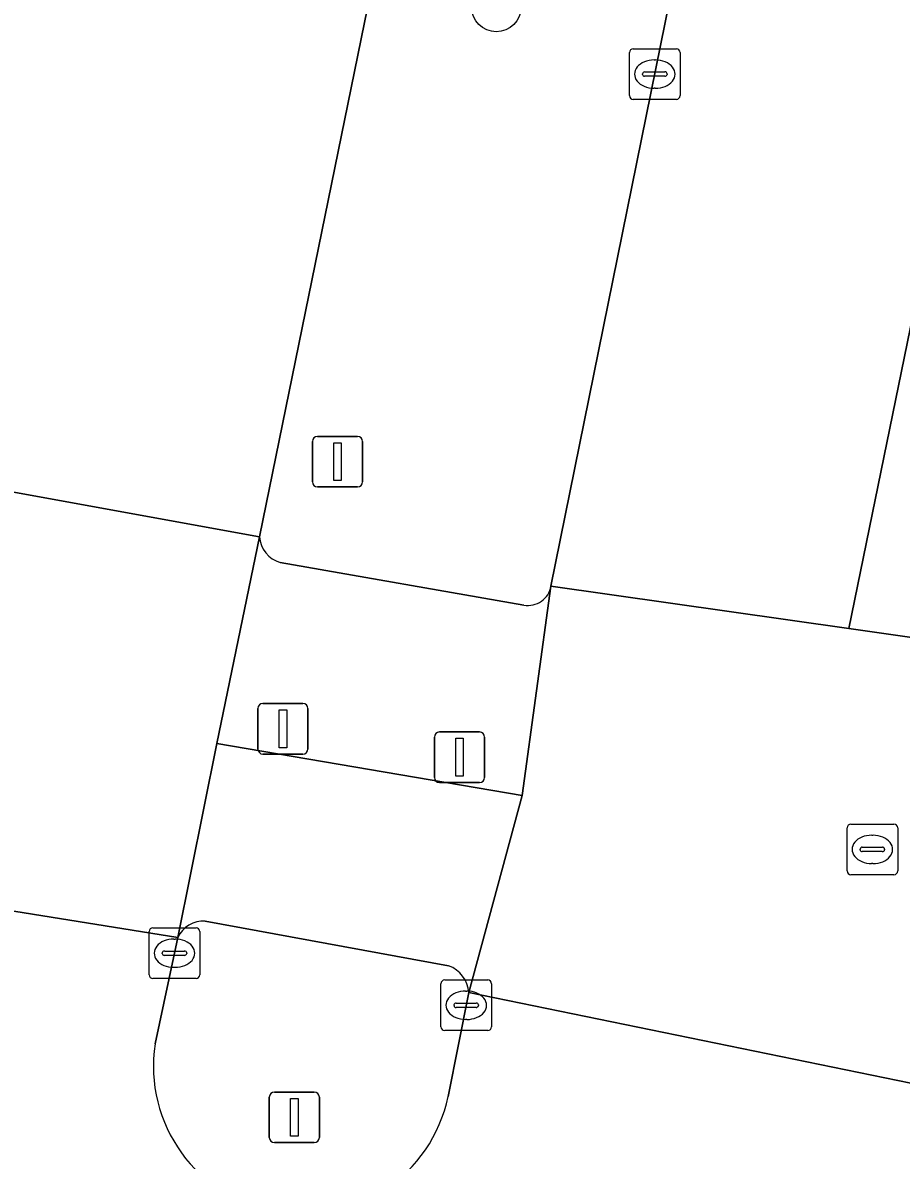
# Model space of a CAD drawing. Extents: x 157692 to 159674, y 381452 to 383291.
# Drawn here: x 158518.3 to 158535.67, y 382125.65 to 382148.13 of the extents above; entities that cross this region are included whole.
import ezdxf

# ---------------------------------------------------------------- set-up
doc = ezdxf.new("R2010")
doc.units = 0
for name, color, linetype in [('IMGEO_Berm_groen', 7, 'Continuous'), ('IMGEO_Boom', 7, 'Continuous'), ('IMGEO_Fietspad_gesloten', 7, 'Continuous'), ('IMGEO_Kolk', 7, 'Continuous'), ('IMGEO_Lichtmast', 7, 'Continuous'), ('IMGEO_Rijbaan_lokaal_gesloten', 7, 'Continuous'), ('IMGEO_Rijbaan_regionaal_gesloten', 7, 'Continuous'), ('IMGEO_Rioolput', 7, 'Continuous'), ('IMGEO_Verkeersbordpaal', 7, 'Continuous'), ('IMGEO_Verkeerseiland_gesloten', 7, 'Continuous'), ('IMGEO_Verkeersregelinstallatiepaal', 7, 'Continuous'), ('IMGEO_Voetpad_open', 7, 'Continuous')]:
    doc.layers.add(name, color=color, linetype=linetype)

msp = doc.modelspace()

# ---------------------------------------------------------------- linework, layer by layer
at = {"layer": 'IMGEO_Berm_groen'}
for points in [[(158566.644, 382322.187), (158567.234, 382325.064), (158567.304, 382325.746), (158567.225, 382326.384), (158567.068, 382326.86), (158566.787, 382327.371), (158566.493, 382327.735), (158566.011, 382328.143), (158565.497, 382328.42), (158565.051, 382328.557), (158564.939, 382328.591), (158564.425, 382328.647), (158563.854, 382328.604), (158563.281, 382328.442), (158562.742, 382328.162), (158562.266, 382327.772), (158561.897, 382327.314), (158561.609, 382326.746), (158561.45, 382326.139), (158553.124, 382285.066), (158549.349, 382267.06), (158522.982, 382137.975)], [(158528.747, 382136.998), (158534.877, 382167.21), (158542.075, 382202.135), (158547.202, 382227.455), (158566.644, 382322.187)], [(158523.394, 382137.468), (158528.211, 382136.625)]]:
    msp.add_lwpolyline(points, dxfattribs=at)
for centre, radius, start, end in [((158523.548, 382138.014), 0.568, 183.97, 254.2262), ((158528.296, 382137.075), 0.458, 259.34, 350.3278)]:
    msp.add_arc(centre, radius, start, end, dxfattribs=at)
at = {"layer": 'IMGEO_Boom'}
msp.add_circle((158527.666, 382148.444), 0.489, dxfattribs=at)
at = {"layer": 'IMGEO_Fietspad_gesloten'}
for points in [[(158527.12, 382128.965), (158528.176, 382132.862), (158522.137, 382133.889), (158521.367, 382130.053)], [(158521.91, 382130.375), (158526.723, 382129.495)]]:
    msp.add_lwpolyline(points, dxfattribs=at)
for centre, radius, start, end in [((158521.87, 382129.823), 0.553, 85.8839, 155.4521), ((158526.514, 382128.925), 0.607, 3.796, 69.8746)]:
    msp.add_arc(centre, radius, start, end, dxfattribs=at)
at = {"layer": 'IMGEO_Kolk'}
for p, q in [((158530.299, 382146.692), (158530.299, 382147.544)), ((158530.374, 382147.618), (158531.226, 382147.618)), ((158531.3, 382147.544), (158531.3, 382146.692)), ((158530.787, 382147.398), (158530.812, 382147.398)), ((158530.558, 382147.112), (158530.558, 382147.124)), ((158530.996, 382147.075), (158530.598, 382147.075)), ((158530.601, 382147.161), (158530.999, 382147.161)), ((158531.042, 382147.124), (158531.042, 382147.112)), ((158530.81, 382146.838), (158530.785, 382146.838)), ((158531.226, 382146.618), (158530.374, 382146.618)), ((158520.8, 382129.318), (158520.8, 382130.17)), ((158520.875, 382130.244), (158521.727, 382130.244)), ((158521.801, 382130.17), (158521.801, 382129.318)), ((158521.288, 382130.024), (158521.313, 382130.024)), ((158521.059, 382129.738), (158521.059, 382129.75)), ((158521.497, 382129.701), (158521.099, 382129.701)), ((158521.102, 382129.787), (158521.5, 382129.787)), ((158521.543, 382129.75), (158521.543, 382129.738)), ((158521.311, 382129.464), (158521.286, 382129.464)), ((158521.727, 382129.244), (158520.875, 382129.244)), ((158526.645, 382129.214), (158527.497, 382129.214)), ((158526.57, 382128.288), (158526.57, 382129.14)), ((158527.058, 382128.994), (158527.083, 382128.994)), ((158527.571, 382129.14), (158527.571, 382128.288)), ((158526.872, 382128.757), (158527.27, 382128.757)), ((158526.829, 382128.708), (158526.829, 382128.72)), ((158527.267, 382128.671), (158526.869, 382128.671)), ((158527.313, 382128.72), (158527.313, 382128.708)), ((158527.081, 382128.434), (158527.056, 382128.434)), ((158527.497, 382128.214), (158526.645, 382128.214))]:
    msp.add_line(p, q, dxfattribs=at)
for points in [[(158530.299, 382146.692), (158530.299, 382147.544)], [(158530.374, 382147.618), (158531.226, 382147.618)], [(158531.3, 382147.544), (158531.3, 382146.692)], [(158531.226, 382146.618), (158530.374, 382146.618)], [(158520.8, 382129.318), (158520.8, 382130.17)], [(158520.875, 382130.244), (158521.727, 382130.244)], [(158521.801, 382130.17), (158521.801, 382129.318)], [(158521.727, 382129.244), (158520.875, 382129.244)], [(158526.645, 382129.214), (158527.497, 382129.214)], [(158526.57, 382128.288), (158526.57, 382129.14)], [(158527.571, 382129.14), (158527.571, 382128.288)], [(158527.497, 382128.214), (158526.645, 382128.214)]]:
    msp.add_lwpolyline(points, dxfattribs=at)
for centre, radius, start, end in [((158530.376, 382147.542), 0.0765, 91.552, 178.448), ((158530.376, 382147.542), 0.0765, 91.552, 178.448), ((158531.224, 382147.542), 0.0765, 1.552, 88.448), ((158531.224, 382147.542), 0.0765, 1.552, 88.448), ((158530.598, 382147.121), 0.0403, 85.8775, 175.7526), ((158530.595, 382147.111), 0.0366, 178.938, 274.7102), ((158530.999, 382147.118), 0.043, 264.8664, 352.4533), ((158531.003, 382147.123), 0.0386, 1.7309, 96.639), ((158530.376, 382146.694), 0.0765, 181.552, 268.448), ((158530.376, 382146.694), 0.0765, 181.552, 268.448), ((158531.224, 382146.694), 0.0765, 271.552, 358.448), ((158531.224, 382146.694), 0.0765, 271.552, 358.448), ((158520.877, 382130.168), 0.0765, 91.552, 178.448), ((158520.877, 382130.168), 0.0765, 91.552, 178.448), ((158521.725, 382130.168), 0.0765, 1.552, 88.448), ((158521.725, 382130.168), 0.0765, 1.552, 88.448), ((158521.099, 382129.747), 0.0403, 85.8775, 175.7526), ((158521.096, 382129.737), 0.0366, 178.938, 274.7102), ((158521.5, 382129.744), 0.043, 264.8664, 352.4533), ((158521.504, 382129.749), 0.0386, 1.7309, 96.639), ((158520.877, 382129.32), 0.0765, 181.552, 268.448), ((158520.877, 382129.32), 0.0765, 181.552, 268.448), ((158521.725, 382129.32), 0.0765, 271.552, 358.448), ((158521.725, 382129.32), 0.0765, 271.552, 358.448), ((158526.647, 382129.138), 0.0765, 91.552, 178.448), ((158526.647, 382129.138), 0.0765, 91.552, 178.448), ((158527.495, 382129.138), 0.0765, 1.552, 88.448), ((158527.495, 382129.138), 0.0765, 1.552, 88.448), ((158526.869, 382128.717), 0.0403, 85.8775, 175.7526), ((158527.274, 382128.719), 0.0386, 1.7309, 96.639), ((158526.866, 382128.707), 0.0366, 178.938, 274.7102), ((158527.27, 382128.714), 0.043, 264.8664, 352.4533), ((158526.647, 382128.29), 0.0765, 181.552, 268.448), ((158526.647, 382128.29), 0.0765, 181.552, 268.448), ((158527.495, 382128.29), 0.0765, 271.552, 358.448), ((158527.495, 382128.29), 0.0765, 271.552, 358.448)]:
    msp.add_arc(centre, radius, start, end, dxfattribs=at)
for centre, major_axis, ratio, start_param, end_param in [((158530.786, 382147.118), (-0.387, 0.002), 0.722429, 4.712389, 7.853982), ((158530.811, 382147.118), (-0.39, 0.002), 0.717154, 1.570796, 4.712389), ((158521.287, 382129.744), (-0.387, 0.002), 0.722429, 4.712389, 7.853982), ((158521.312, 382129.744), (-0.39, 0.002), 0.717154, 1.570796, 4.712389), ((158527.057, 382128.714), (-0.387, 0.002), 0.722429, 4.712389, 7.853982), ((158527.082, 382128.714), (-0.39, 0.002), 0.717154, 1.570796, 4.712389)]:
    msp.add_ellipse(centre, major_axis=major_axis, ratio=ratio, start_param=start_param, end_param=end_param, dxfattribs=at)
at = {"layer": 'IMGEO_Lichtmast'}
for p, q in [((158523.276, 382127), (158524.066, 382127)), ((158524.066, 382127), (158523.276, 382127)), ((158523.176, 382126.1), (158523.176, 382126.9)), ((158523.176, 382126.9), (158523.176, 382126.1)), ((158524.166, 382126.9), (158524.166, 382126.1)), ((158524.166, 382126.1), (158524.166, 382126.9)), ((158524.066, 382126), (158523.276, 382126)), ((158523.276, 382126), (158524.066, 382126))]:
    msp.add_line(p, q, dxfattribs=at)
msp.add_lwpolyline([(158523.596, 382126.875), (158523.746, 382126.875), (158523.746, 382126.125), (158523.596, 382126.125), (158523.596, 382126.875)], dxfattribs=at)
for centre, start, end in [((158523.276, 382126.9), 90, 180), ((158523.276, 382126.9), 90, 180), ((158524.066, 382126.9), 0, 90), ((158524.066, 382126.9), 360, 90), ((158523.276, 382126.1), 180, 270), ((158523.276, 382126.1), 180, 270), ((158524.066, 382126.1), 270, 0), ((158524.066, 382126.1), 270, 0)]:
    msp.add_arc(centre, 0.1, start, end, dxfattribs=at)
at = {"layer": 'IMGEO_Rijbaan_lokaal_gesloten'}
for points in [[(158566.717, 382304.975), (158570.119, 382321.454), (158566.644, 382322.187), (158547.202, 382227.455), (158542.075, 382202.135), (158534.877, 382167.21), (158528.747, 382136.998), (158534.64, 382136.161), (158544.988, 382186.707), (158554.178, 382231.666)], [(158563.237, 382275.98), (158554.178, 382231.666), (158544.988, 382186.707), (158534.64, 382136.161), (158536.85, 382135.847), (158537.008, 382136.63), (158543.098, 382166.746), (158549.561, 382198.266), (158555.39, 382226.63), (158560.201, 382250.104)], [(158516.345, 382150.4), (158514.093, 382139.59), (158522.982, 382137.975), (158549.349, 382267.06)], [(158522.982, 382137.975), (158514.093, 382139.59)], [(158512.895, 382135.557), (158510.605, 382131.778), (158521.367, 382130.053), (158522.137, 382133.889), (158522.982, 382137.975)], [(158536.539, 382134.312), (158536.85, 382135.847), (158534.64, 382136.161), (158528.747, 382136.998), (158528.176, 382132.862), (158527.12, 382128.965), (158538.948, 382126.544)]]:
    msp.add_lwpolyline(points, dxfattribs=at)
at = {"layer": 'IMGEO_Rijbaan_regionaal_gesloten'}
for points in [[(158520.916, 382127.953), (158521.367, 382130.053), (158510.605, 382131.778)], [(158538.948, 382126.544), (158527.12, 382128.965), (158526.713, 382126.914)]]:
    msp.add_lwpolyline(points, dxfattribs=at)
msp.add_arc((158523.83, 382127.518), 2.946, 171.5036, 348.1739, dxfattribs=at)
at = {"layer": 'IMGEO_Rioolput'}
for p, q in [((158534.602, 382131.369), (158534.602, 382132.221)), ((158534.677, 382132.295), (158535.529, 382132.295)), ((158535.603, 382132.221), (158535.603, 382131.369)), ((158535.09, 382132.075), (158535.115, 382132.075)), ((158534.861, 382131.789), (158534.861, 382131.801)), ((158535.299, 382131.752), (158534.901, 382131.752)), ((158534.904, 382131.838), (158535.302, 382131.838)), ((158535.345, 382131.801), (158535.345, 382131.789)), ((158535.113, 382131.515), (158535.088, 382131.515)), ((158535.529, 382131.295), (158534.677, 382131.295))]:
    msp.add_line(p, q, dxfattribs=at)
for points in [[(158534.602, 382131.369), (158534.602, 382132.221)], [(158534.677, 382132.295), (158535.529, 382132.295)], [(158535.603, 382132.221), (158535.603, 382131.369)], [(158535.529, 382131.295), (158534.677, 382131.295)]]:
    msp.add_lwpolyline(points, dxfattribs=at)
for centre, radius, start, end in [((158534.679, 382132.219), 0.0765, 91.552, 178.448), ((158534.679, 382132.219), 0.0765, 91.552, 178.448), ((158535.527, 382132.219), 0.0765, 1.552, 88.448), ((158535.527, 382132.219), 0.0765, 1.552, 88.448), ((158534.901, 382131.798), 0.0403, 85.8775, 175.7526), ((158534.898, 382131.788), 0.0366, 178.938, 274.7102), ((158535.302, 382131.795), 0.043, 264.8664, 352.4533), ((158535.306, 382131.8), 0.0386, 1.7309, 96.639), ((158534.679, 382131.371), 0.0765, 181.552, 268.448), ((158534.679, 382131.371), 0.0765, 181.552, 268.448), ((158535.527, 382131.371), 0.0765, 271.552, 358.448), ((158535.527, 382131.371), 0.0765, 271.552, 358.448)]:
    msp.add_arc(centre, radius, start, end, dxfattribs=at)
for centre, major_axis, ratio, start_param, end_param in [((158535.089, 382131.795), (-0.387, 0.002), 0.722429, 4.712389, 7.853982), ((158535.114, 382131.795), (-0.39, 0.002), 0.717154, 1.570796, 4.712389)]:
    msp.add_ellipse(centre, major_axis=major_axis, ratio=ratio, start_param=start_param, end_param=end_param, dxfattribs=at)
at = {"layer": 'IMGEO_Verkeersbordpaal'}
for p, q in [((158524.03, 382139.058), (158524.03, 382139.858)), ((158524.03, 382139.858), (158524.03, 382139.058)), ((158524.13, 382139.958), (158524.92, 382139.958)), ((158524.92, 382139.958), (158524.13, 382139.958)), ((158525.02, 382139.858), (158525.02, 382139.058)), ((158525.02, 382139.058), (158525.02, 382139.858)), ((158524.92, 382138.958), (158524.13, 382138.958)), ((158524.13, 382138.958), (158524.92, 382138.958))]:
    msp.add_line(p, q, dxfattribs=at)
msp.add_lwpolyline([(158524.45, 382139.833), (158524.6, 382139.833), (158524.6, 382139.083), (158524.45, 382139.083), (158524.45, 382139.833)], dxfattribs=at)
for centre, start, end in [((158524.13, 382139.858), 90, 180), ((158524.13, 382139.858), 90, 180), ((158524.92, 382139.858), 0, 90), ((158524.92, 382139.858), 360, 90), ((158524.13, 382139.058), 180, 270), ((158524.13, 382139.058), 180, 270), ((158524.92, 382139.058), 270, 0), ((158524.92, 382139.058), 270, 0)]:
    msp.add_arc(centre, 0.1, start, end, dxfattribs=at)
at = {"layer": 'IMGEO_Verkeerseiland_gesloten'}
for points in [[(158526.723, 382129.495), (158521.91, 382130.375)], [(158521.367, 382130.053), (158520.916, 382127.953)], [(158526.713, 382126.914), (158527.12, 382128.965)]]:
    msp.add_lwpolyline(points, dxfattribs=at)
for centre, radius, start, end in [((158521.87, 382129.823), 0.553, 85.8839, 155.4521), ((158526.514, 382128.925), 0.607, 3.796, 69.8746), ((158523.83, 382127.518), 2.946, 171.5036, 348.1739)]:
    msp.add_arc(centre, radius, start, end, dxfattribs=at)
at = {"layer": 'IMGEO_Verkeersregelinstallatiepaal'}
for p, q in [((158523.051, 382134.679), (158523.841, 382134.679)), ((158523.841, 382134.679), (158523.051, 382134.679)), ((158522.951, 382133.779), (158522.951, 382134.579)), ((158522.951, 382134.579), (158522.951, 382133.779)), ((158523.941, 382134.579), (158523.941, 382133.779)), ((158523.941, 382133.779), (158523.941, 382134.579)), ((158526.442, 382133.216), (158526.442, 382134.016)), ((158526.442, 382134.016), (158526.442, 382133.216)), ((158526.542, 382134.116), (158527.332, 382134.116)), ((158527.332, 382134.116), (158526.542, 382134.116)), ((158527.432, 382134.016), (158527.432, 382133.216)), ((158527.432, 382133.216), (158527.432, 382134.016)), ((158523.841, 382133.679), (158523.051, 382133.679)), ((158523.051, 382133.679), (158523.841, 382133.679)), ((158527.332, 382133.116), (158526.542, 382133.116)), ((158526.542, 382133.116), (158527.332, 382133.116))]:
    msp.add_line(p, q, dxfattribs=at)
for points in [[(158523.371, 382134.554), (158523.521, 382134.554), (158523.521, 382133.804), (158523.371, 382133.804), (158523.371, 382134.554)], [(158526.862, 382133.991), (158527.012, 382133.991), (158527.012, 382133.241), (158526.862, 382133.241), (158526.862, 382133.991)]]:
    msp.add_lwpolyline(points, dxfattribs=at)
for centre, start, end in [((158523.051, 382134.579), 90, 180), ((158523.051, 382134.579), 90, 180), ((158523.841, 382134.579), 0, 90), ((158523.841, 382134.579), 360, 90), ((158526.542, 382134.016), 90, 180), ((158526.542, 382134.016), 90, 180), ((158527.332, 382134.016), 0, 90), ((158527.332, 382134.016), 360, 90), ((158523.051, 382133.779), 180, 270), ((158523.051, 382133.779), 180, 270), ((158523.841, 382133.779), 270, 0), ((158523.841, 382133.779), 270, 0), ((158526.542, 382133.216), 180, 270), ((158526.542, 382133.216), 180, 270), ((158527.332, 382133.216), 270, 0), ((158527.332, 382133.216), 270, 0)]:
    msp.add_arc(centre, 0.1, start, end, dxfattribs=at)
at = {"layer": 'IMGEO_Voetpad_open'}
for points in [[(158522.982, 382137.975), (158522.137, 382133.889), (158528.176, 382132.862), (158528.747, 382136.998)], [(158528.211, 382136.625), (158523.394, 382137.468)]]:
    msp.add_lwpolyline(points, dxfattribs=at)
for centre, radius, start, end in [((158523.548, 382138.014), 0.568, 183.97, 254.2262), ((158528.296, 382137.075), 0.458, 259.34, 350.3278)]:
    msp.add_arc(centre, radius, start, end, dxfattribs=at)

doc.saveas('drawing.dxf')
